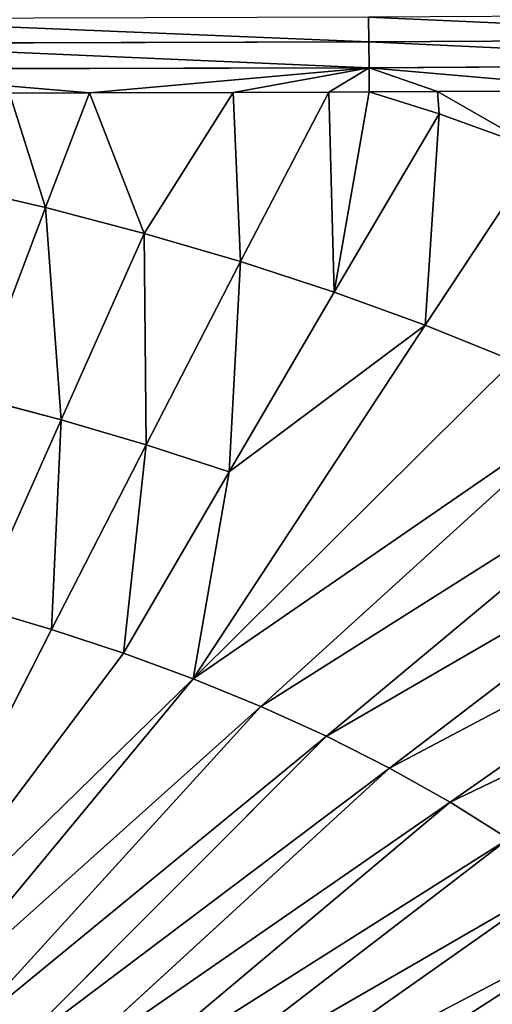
# Model space of a CAD drawing. Extents: x 0 to 500, y 0 to 390.
# Tile 617 of 656: x 271 to 287, y 225 to 259. Entities that reach past the tile are written whole.
import ezdxf

# ---------------------------------------------------------------- set-up
doc = ezdxf.new("R2010")
doc.units = 0
doc.header["$LTSCALE"] = 25.4
doc.layers.get('0').update_dxf_attribs({"linetype": 'CONTINUOUS'})

# ---------------------------------------------------------------- blocks, each defined once
blk = doc.blocks.new('ATLANTA505_-_S_STL')
at = {"color": 0}
for p, q in [((283.076, 28.045, 131.286), (283.064, 28.491, 130.419)), ((283.076, 28.045, 131.286), (283.064, 28.491, 130.419)), ((300.394, 28.485, 131.188), (283.076, 28.045, 131.286)), ((300.394, 28.485, 131.188), (283.076, 28.045, 131.286)), ((283.076, 28.045, 131.286), (263.449, 27.818, 131.336)), ((283.076, 28.045, 131.286), (263.449, 27.818, 131.336)), ((283.085, 27.751, 132.188), (283.076, 28.045, 131.286)), ((283.085, 27.751, 132.188), (283.076, 28.045, 131.286)), ((300.41, 28.191, 132.09), (283.085, 27.751, 132.188)), ((300.41, 28.191, 132.09), (283.085, 27.751, 132.188)), ((283.085, 27.751, 132.188), (263.452, 27.524, 132.239)), ((283.085, 27.751, 132.188), (263.452, 27.524, 132.239)), ((273.265, 27.466, 133.074), (283.085, 27.751, 132.188)), ((273.265, 27.466, 133.074), (283.085, 27.751, 132.188)), ((278.305, 27.532, 133.058), (283.085, 27.751, 132.188)), ((278.305, 27.532, 133.058), (283.085, 27.751, 132.188)), ((283.085, 27.751, 132.188), (281.669, 27.585, 133.044)), ((283.085, 27.751, 132.188), (281.669, 27.585, 133.044)), ((283.079, 27.61, 133.037), (283.085, 27.751, 132.188)), ((283.079, 27.61, 133.037), (283.085, 27.751, 132.188)), ((283.079, 27.61, 133.037), (285.487, 27.656, 133.026)), ((283.079, 27.61, 133.037), (285.487, 27.656, 133.026)), ((292.286, 27.811, 132.988), (283.085, 27.751, 132.188)), ((292.286, 27.811, 132.988), (283.085, 27.751, 132.188)), ((285.487, 27.656, 133.026), (283.085, 27.751, 132.188)), ((285.487, 27.656, 133.026), (283.085, 27.751, 132.188)), ((285.487, 27.656, 133.026), (292.286, 27.811, 132.988)), ((285.487, 27.656, 133.026), (292.286, 27.811, 132.988)), ((285.487, 27.656, 133.026), (285.538, 27.586, 133.804)), ((285.487, 27.656, 133.026), (285.538, 27.586, 133.804)), ((273.265, 27.466, 133.074), (263.452, 27.524, 132.239)), ((273.265, 27.466, 133.074), (263.452, 27.524, 132.239)), ((270.451, 27.437, 133.081), (273.265, 27.466, 133.074)), ((270.451, 27.437, 133.081), (273.265, 27.466, 133.074)), ((271.714, 27.1, 137.097), (273.265, 27.466, 133.074)), ((271.714, 27.1, 137.097), (273.265, 27.466, 133.074)), ((273.265, 27.466, 133.074), (278.305, 27.532, 133.058)), ((273.265, 27.466, 133.074), (278.305, 27.532, 133.058)), ((275.183, 27.065, 138.002), (278.305, 27.532, 133.058)), ((275.183, 27.065, 138.002), (278.305, 27.532, 133.058)), ((278.305, 27.532, 133.058), (281.669, 27.585, 133.044)), ((278.305, 27.532, 133.058), (281.669, 27.585, 133.044)), ((278.566, 27.03, 138.989), (281.669, 27.585, 133.044)), ((278.566, 27.03, 138.989), (281.669, 27.585, 133.044)), ((281.669, 27.585, 133.044), (283.079, 27.61, 133.037)), ((281.669, 27.585, 133.044), (283.079, 27.61, 133.037)), ((283.079, 27.61, 133.037), (281.858, 26.998, 140.062)), ((283.079, 27.61, 133.037), (281.858, 26.998, 140.062)), ((285.538, 27.586, 133.804), (281.858, 26.998, 140.062)), ((285.538, 27.586, 133.804), (281.858, 26.998, 140.062)), ((283.079, 27.61, 133.037), (285.538, 27.586, 133.804)), ((283.079, 27.61, 133.037), (285.538, 27.586, 133.804)), ((285.538, 27.586, 133.804), (285.055, 26.967, 141.223)), ((285.538, 27.586, 133.804), (285.055, 26.967, 141.223)), ((289.104, 27.545, 135.093), (285.055, 26.967, 141.223)), ((289.104, 27.545, 135.093), (285.055, 26.967, 141.223)), ((285.538, 27.586, 133.804), (289.104, 27.545, 135.093)), ((285.538, 27.586, 133.804), (289.104, 27.545, 135.093)), ((271.714, 27.1, 137.097), (268.163, 27.137, 136.27)), ((271.714, 27.1, 137.097), (268.163, 27.137, 136.27)), ((271.714, 27.1, 137.097), (269.196, 26.576, 143.734)), ((271.714, 27.1, 137.097), (269.196, 26.576, 143.734)), ((271.714, 27.1, 137.097), (275.183, 27.065, 138.002)), ((271.714, 27.1, 137.097), (275.183, 27.065, 138.002)), ((271.714, 27.1, 137.097), (272.262, 26.55, 144.54)), ((271.714, 27.1, 137.097), (272.262, 26.55, 144.54)), ((272.262, 26.55, 144.54), (275.183, 27.065, 138.002)), ((272.262, 26.55, 144.54), (275.183, 27.065, 138.002)), ((275.183, 27.065, 138.002), (278.566, 27.03, 138.989)), ((275.252, 26.525, 145.418), (275.183, 27.065, 138.002)), ((275.183, 27.065, 138.002), (278.566, 27.03, 138.989)), ((275.252, 26.525, 145.418), (275.183, 27.065, 138.002)), ((275.252, 26.525, 145.418), (278.566, 27.03, 138.989)), ((275.252, 26.525, 145.418), (278.566, 27.03, 138.989)), ((285.055, 26.967, 141.223), (276.906, 26.07, 153.629)), ((285.055, 26.967, 141.223), (276.906, 26.07, 153.629)), ((278.162, 26.5, 146.371), (278.566, 27.03, 138.989)), ((278.162, 26.5, 146.371), (278.566, 27.03, 138.989)), ((281.858, 26.998, 140.062), (278.162, 26.5, 146.371)), ((281.858, 26.998, 140.062), (278.162, 26.5, 146.371)), ((285.055, 26.967, 141.223), (278.162, 26.5, 146.371)), ((285.055, 26.967, 141.223), (278.162, 26.5, 146.371)), ((281.858, 26.998, 140.062), (278.566, 27.03, 138.989)), ((281.858, 26.998, 140.062), (278.566, 27.03, 138.989)), ((281.858, 26.998, 140.062), (285.055, 26.967, 141.223)), ((281.858, 26.998, 140.062), (285.055, 26.967, 141.223)), ((285.055, 26.967, 141.223), (288.154, 26.937, 142.478)), ((285.055, 26.967, 141.223), (288.154, 26.937, 142.478)), ((288.154, 26.937, 142.478), (276.906, 26.07, 153.629)), ((288.154, 26.937, 142.478), (276.906, 26.07, 153.629)), ((291.149, 26.91, 143.827), (279.284, 26.054, 154.6)), ((291.149, 26.91, 143.827), (279.284, 26.054, 154.6)), ((294.038, 26.884, 145.277), (281.583, 26.039, 155.644)), ((294.038, 26.884, 145.277), (281.583, 26.039, 155.644)), ((296.817, 26.86, 146.828), (283.801, 26.026, 156.763)), ((296.817, 26.86, 146.828), (283.801, 26.026, 156.763)), ((299.483, 26.838, 148.486), (285.935, 26.013, 157.961)), ((299.483, 26.838, 148.486), (285.935, 26.013, 157.961)), ((272.262, 26.55, 144.54), (269.196, 26.576, 143.734)), ((272.262, 26.55, 144.54), (269.196, 26.576, 143.734)), ((272.262, 26.55, 144.54), (269.33, 26.122, 151.131)), ((272.262, 26.55, 144.54), (269.33, 26.122, 151.131)), ((272.262, 26.55, 144.54), (271.926, 26.104, 151.897)), ((272.262, 26.55, 144.54), (271.926, 26.104, 151.897)), ((271.926, 26.104, 151.897), (275.252, 26.525, 145.418)), ((271.926, 26.104, 151.897), (275.252, 26.525, 145.418)), ((272.262, 26.55, 144.54), (275.252, 26.525, 145.418)), ((272.262, 26.55, 144.54), (275.252, 26.525, 145.418)), ((274.452, 26.086, 152.729), (275.252, 26.525, 145.418)), ((274.452, 26.086, 152.729), (275.252, 26.525, 145.418)), ((274.452, 26.086, 152.729), (278.162, 26.5, 146.371)), ((274.452, 26.086, 152.729), (278.162, 26.5, 146.371)), ((275.252, 26.525, 145.418), (278.162, 26.5, 146.371)), ((275.252, 26.525, 145.418), (278.162, 26.5, 146.371)), ((276.906, 26.07, 153.629), (278.162, 26.5, 146.371)), ((276.906, 26.07, 153.629), (278.162, 26.5, 146.371)), ((271.926, 26.104, 151.897), (265.237, 25.492, 164.994)), ((271.926, 26.104, 151.897), (265.237, 25.492, 164.994)), ((274.452, 26.086, 152.729), (265.237, 25.492, 164.994)), ((274.452, 26.086, 152.729), (265.237, 25.492, 164.994)), ((276.906, 26.07, 153.629), (266.992, 25.485, 165.577)), ((276.906, 26.07, 153.629), (266.992, 25.485, 165.577)), ((279.284, 26.054, 154.6), (268.696, 25.477, 166.207)), ((279.284, 26.054, 154.6), (268.696, 25.477, 166.207)), ((271.926, 26.104, 151.897), (269.33, 26.122, 151.131)), ((271.926, 26.104, 151.897), (269.33, 26.122, 151.131)), ((281.583, 26.039, 155.644), (270.347, 25.471, 166.886)), ((281.583, 26.039, 155.644), (270.347, 25.471, 166.886)), ((271.926, 26.104, 151.897), (274.452, 26.086, 152.729)), ((271.926, 26.104, 151.897), (274.452, 26.086, 152.729)), ((283.801, 26.026, 156.763), (271.945, 25.464, 167.616)), ((283.801, 26.026, 156.763), (271.945, 25.464, 167.616)), ((285.935, 26.013, 157.961), (273.485, 25.458, 168.398)), ((285.935, 26.013, 157.961), (273.485, 25.458, 168.398)), ((274.452, 26.086, 152.729), (276.906, 26.07, 153.629)), ((274.452, 26.086, 152.729), (276.906, 26.07, 153.629)), ((287.982, 26.001, 159.24), (274.968, 25.453, 169.234)), ((287.982, 26.001, 159.24), (274.968, 25.453, 169.234)), ((289.94, 25.99, 160.602), (276.391, 25.448, 170.126)), ((289.94, 25.99, 160.602), (276.391, 25.448, 170.126)), ((276.906, 26.07, 153.629), (279.284, 26.054, 154.6)), ((276.906, 26.07, 153.629), (279.284, 26.054, 154.6)), ((291.807, 25.981, 162.05), (277.752, 25.443, 171.076)), ((291.807, 25.981, 162.05), (277.752, 25.443, 171.076)), ((279.284, 26.054, 154.6), (281.583, 26.039, 155.644)), ((279.284, 26.054, 154.6), (281.583, 26.039, 155.644)), ((281.583, 26.039, 155.644), (283.801, 26.026, 156.763)), ((281.583, 26.039, 155.644), (283.801, 26.026, 156.763)), ((283.801, 26.026, 156.763), (285.935, 26.013, 157.961)), ((283.801, 26.026, 156.763), (285.935, 26.013, 157.961)), ((285.935, 26.013, 157.961), (287.982, 26.001, 159.24)), ((285.935, 26.013, 157.961), (287.982, 26.001, 159.24))]:
    blk.add_line(p, q, dxfattribs=at)
mesh = blk.add_polyface(dxfattribs=at)
corners = [(283.064, 28.491, 130.419), (300.394, 28.485, 131.188), (300.373, 28.93, 130.322), (283.076, 28.045, 131.286)]
mesh.append_faces([[corners[k] for k in face] for face in [(0, 1, 2), (1, 0, 3)]], dxfattribs={"vtx0": -1, "color": 0})
mesh = blk.add_polyface(dxfattribs=at)
corners = [(263.445, 28.264, 130.47), (283.076, 28.045, 131.286), (283.064, 28.491, 130.419), (263.449, 27.818, 131.336)]
mesh.append_faces([[corners[k] for k in face] for face in [(0, 1, 2), (1, 0, 3)]], dxfattribs={"vtx0": -1, "color": 0})
mesh = blk.add_polyface(dxfattribs=at)
corners = [(283.076, 28.045, 131.286), (300.41, 28.191, 132.09), (300.394, 28.485, 131.188), (283.085, 27.751, 132.188)]
mesh.append_faces([[corners[k] for k in face] for face in [(0, 1, 2), (1, 0, 3)]], dxfattribs={"vtx0": -1, "color": 0})
mesh = blk.add_polyface(dxfattribs=at)
corners = [(263.449, 27.818, 131.336), (283.085, 27.751, 132.188), (283.076, 28.045, 131.286), (263.452, 27.524, 132.239)]
mesh.append_faces([[corners[k] for k in face] for face in [(0, 1, 2), (1, 0, 3)]], dxfattribs={"vtx0": -1, "color": 0})
mesh = blk.add_polyface(dxfattribs=at)
corners = [(292.286, 27.811, 132.988), (300.41, 28.191, 132.09), (283.085, 27.751, 132.188)]
mesh.append_faces([[corners[k] for k in face] for face in [(0, 1, 2)]], dxfattribs={"color": 0})
mesh = blk.add_polyface(dxfattribs=at)
corners = [(273.265, 27.466, 133.074), (283.085, 27.751, 132.188), (263.452, 27.524, 132.239)]
mesh.append_faces([[corners[k] for k in face] for face in [(0, 1, 2)]], dxfattribs={"color": 0})
mesh = blk.add_polyface(dxfattribs=at)
corners = [(273.265, 27.466, 133.074), (278.305, 27.532, 133.058), (283.085, 27.751, 132.188)]
mesh.append_faces([[corners[k] for k in face] for face in [(0, 1, 2)]], dxfattribs={"color": 0})
mesh = blk.add_polyface(dxfattribs=at)
corners = [(278.305, 27.532, 133.058), (281.669, 27.585, 133.044), (283.085, 27.751, 132.188)]
mesh.append_faces([[corners[k] for k in face] for face in [(0, 1, 2)]], dxfattribs={"color": 0})
mesh = blk.add_polyface(dxfattribs=at)
corners = [(281.669, 27.585, 133.044), (283.079, 27.61, 133.037), (283.085, 27.751, 132.188)]
mesh.append_faces([[corners[k] for k in face] for face in [(0, 1, 2)]], dxfattribs={"color": 0})
mesh = blk.add_polyface(dxfattribs=at)
corners = [(283.079, 27.61, 133.037), (285.487, 27.656, 133.026), (283.085, 27.751, 132.188)]
mesh.append_faces([[corners[k] for k in face] for face in [(0, 1, 2)]], dxfattribs={"color": 0})
mesh = blk.add_polyface(dxfattribs=at)
corners = [(285.538, 27.586, 133.804), (285.487, 27.656, 133.026), (283.079, 27.61, 133.037)]
mesh.append_faces([[corners[k] for k in face] for face in [(0, 1, 2)]], dxfattribs={"color": 0})
mesh = blk.add_polyface(dxfattribs=at)
corners = [(285.487, 27.656, 133.026), (292.286, 27.811, 132.988), (283.085, 27.751, 132.188)]
mesh.append_faces([[corners[k] for k in face] for face in [(0, 1, 2)]], dxfattribs={"color": 0})
mesh = blk.add_polyface(dxfattribs=at)
corners = [(285.487, 27.656, 133.026), (289.104, 27.545, 135.093), (292.286, 27.811, 132.988), (285.538, 27.586, 133.804)]
mesh.append_faces([[corners[k] for k in face] for face in [(0, 1, 2), (1, 0, 3)]], dxfattribs={"vtx0": -1, "color": 0})
mesh = blk.add_polyface(dxfattribs=at)
corners = [(270.451, 27.437, 133.081), (273.265, 27.466, 133.074), (263.452, 27.524, 132.239)]
mesh.append_faces([[corners[k] for k in face] for face in [(0, 1, 2)]], dxfattribs={"color": 0})
mesh = blk.add_polyface(dxfattribs=at)
corners = [(270.451, 27.437, 133.081), (271.714, 27.1, 137.097), (273.265, 27.466, 133.074), (268.163, 27.137, 136.27)]
mesh.append_faces([[corners[k] for k in face] for face in [(0, 1, 2), (1, 0, 3)]], dxfattribs={"vtx0": -1, "color": 0})
mesh = blk.add_polyface(dxfattribs=at)
corners = [(273.265, 27.466, 133.074), (275.183, 27.065, 138.002), (278.305, 27.532, 133.058), (271.714, 27.1, 137.097)]
mesh.append_faces([[corners[k] for k in face] for face in [(0, 1, 2), (1, 0, 3)]], dxfattribs={"vtx0": -1, "color": 0})
mesh = blk.add_polyface(dxfattribs=at)
corners = [(278.305, 27.532, 133.058), (278.566, 27.03, 138.989), (281.669, 27.585, 133.044), (275.183, 27.065, 138.002)]
mesh.append_faces([[corners[k] for k in face] for face in [(0, 1, 2), (1, 0, 3)]], dxfattribs={"vtx0": -1, "color": 0})
mesh = blk.add_polyface(dxfattribs=at)
corners = [(281.669, 27.585, 133.044), (281.858, 26.998, 140.062), (283.079, 27.61, 133.037), (278.566, 27.03, 138.989)]
mesh.append_faces([[corners[k] for k in face] for face in [(0, 1, 2), (1, 0, 3)]], dxfattribs={"vtx0": -1, "color": 0})
mesh = blk.add_polyface(dxfattribs=at)
corners = [(281.858, 26.998, 140.062), (285.538, 27.586, 133.804), (283.079, 27.61, 133.037)]
mesh.append_faces([[corners[k] for k in face] for face in [(0, 1, 2)]], dxfattribs={"color": 0})
mesh = blk.add_polyface(dxfattribs=at)
corners = [(285.055, 26.967, 141.223), (285.538, 27.586, 133.804), (281.858, 26.998, 140.062)]
mesh.append_faces([[corners[k] for k in face] for face in [(0, 1, 2)]], dxfattribs={"color": 0})
mesh = blk.add_polyface(dxfattribs=at)
corners = [(285.055, 26.967, 141.223), (289.104, 27.545, 135.093), (285.538, 27.586, 133.804)]
mesh.append_faces([[corners[k] for k in face] for face in [(0, 1, 2)]], dxfattribs={"color": 0})
mesh = blk.add_polyface(dxfattribs=at)
corners = [(288.154, 26.937, 142.478), (289.104, 27.545, 135.093), (285.055, 26.967, 141.223)]
mesh.append_faces([[corners[k] for k in face] for face in [(0, 1, 2)]], dxfattribs={"color": 0})
mesh = blk.add_polyface(dxfattribs=at)
corners = [(269.196, 26.576, 143.734), (271.714, 27.1, 137.097), (268.163, 27.137, 136.27)]
mesh.append_faces([[corners[k] for k in face] for face in [(0, 1, 2)]], dxfattribs={"color": 0})
mesh = blk.add_polyface(dxfattribs=at)
corners = [(272.262, 26.55, 144.54), (271.714, 27.1, 137.097), (269.196, 26.576, 143.734)]
mesh.append_faces([[corners[k] for k in face] for face in [(0, 1, 2)]], dxfattribs={"color": 0})
mesh = blk.add_polyface(dxfattribs=at)
corners = [(272.262, 26.55, 144.54), (275.183, 27.065, 138.002), (271.714, 27.1, 137.097)]
mesh.append_faces([[corners[k] for k in face] for face in [(0, 1, 2)]], dxfattribs={"color": 0})
mesh = blk.add_polyface(dxfattribs=at)
corners = [(275.252, 26.525, 145.418), (275.183, 27.065, 138.002), (272.262, 26.55, 144.54)]
mesh.append_faces([[corners[k] for k in face] for face in [(0, 1, 2)]], dxfattribs={"color": 0})
mesh = blk.add_polyface(dxfattribs=at)
corners = [(275.252, 26.525, 145.418), (278.566, 27.03, 138.989), (275.183, 27.065, 138.002)]
mesh.append_faces([[corners[k] for k in face] for face in [(0, 1, 2)]], dxfattribs={"color": 0})
mesh = blk.add_polyface(dxfattribs=at)
corners = [(278.162, 26.5, 146.371), (278.566, 27.03, 138.989), (275.252, 26.525, 145.418)]
mesh.append_faces([[corners[k] for k in face] for face in [(0, 1, 2)]], dxfattribs={"color": 0})
mesh = blk.add_polyface(dxfattribs=at)
corners = [(276.906, 26.07, 153.629), (288.154, 26.937, 142.478), (285.055, 26.967, 141.223)]
mesh.append_faces([[corners[k] for k in face] for face in [(0, 1, 2)]], dxfattribs={"color": 0})
mesh = blk.add_polyface(dxfattribs=at)
corners = [(276.906, 26.07, 153.629), (285.055, 26.967, 141.223), (278.162, 26.5, 146.371)]
mesh.append_faces([[corners[k] for k in face] for face in [(0, 1, 2)]], dxfattribs={"color": 0})
mesh = blk.add_polyface(dxfattribs=at)
corners = [(278.162, 26.5, 146.371), (281.858, 26.998, 140.062), (278.566, 27.03, 138.989)]
mesh.append_faces([[corners[k] for k in face] for face in [(0, 1, 2)]], dxfattribs={"color": 0})
mesh = blk.add_polyface(dxfattribs=at)
corners = [(278.162, 26.5, 146.371), (285.055, 26.967, 141.223), (281.858, 26.998, 140.062)]
mesh.append_faces([[corners[k] for k in face] for face in [(0, 1, 2)]], dxfattribs={"color": 0})
mesh = blk.add_polyface(dxfattribs=at)
corners = [(276.906, 26.07, 153.629), (291.149, 26.91, 143.827), (288.154, 26.937, 142.478), (279.284, 26.054, 154.6)]
mesh.append_faces([[corners[k] for k in face] for face in [(0, 1, 2), (1, 0, 3)]], dxfattribs={"vtx0": -1, "color": 0})
mesh = blk.add_polyface(dxfattribs=at)
corners = [(279.284, 26.054, 154.6), (294.038, 26.884, 145.277), (291.149, 26.91, 143.827), (281.583, 26.039, 155.644)]
mesh.append_faces([[corners[k] for k in face] for face in [(0, 1, 2), (1, 0, 3)]], dxfattribs={"vtx0": -1, "color": 0})
mesh = blk.add_polyface(dxfattribs=at)
corners = [(281.583, 26.039, 155.644), (296.817, 26.86, 146.828), (294.038, 26.884, 145.277), (283.801, 26.026, 156.763)]
mesh.append_faces([[corners[k] for k in face] for face in [(0, 1, 2), (1, 0, 3)]], dxfattribs={"vtx0": -1, "color": 0})
mesh = blk.add_polyface(dxfattribs=at)
corners = [(283.801, 26.026, 156.763), (299.483, 26.838, 148.486), (296.817, 26.86, 146.828), (285.935, 26.013, 157.961)]
mesh.append_faces([[corners[k] for k in face] for face in [(0, 1, 2), (1, 0, 3)]], dxfattribs={"vtx0": -1, "color": 0})
mesh = blk.add_polyface(dxfattribs=at)
corners = [(285.935, 26.013, 157.961), (302.032, 26.818, 150.252), (299.483, 26.838, 148.486), (287.982, 26.001, 159.24)]
mesh.append_faces([[corners[k] for k in face] for face in [(0, 1, 2), (1, 0, 3)]], dxfattribs={"vtx0": -1, "color": 0})
mesh = blk.add_polyface(dxfattribs=at)
corners = [(269.33, 26.122, 151.131), (272.262, 26.55, 144.54), (269.196, 26.576, 143.734)]
mesh.append_faces([[corners[k] for k in face] for face in [(0, 1, 2)]], dxfattribs={"color": 0})
mesh = blk.add_polyface(dxfattribs=at)
corners = [(271.926, 26.104, 151.897), (272.262, 26.55, 144.54), (269.33, 26.122, 151.131)]
mesh.append_faces([[corners[k] for k in face] for face in [(0, 1, 2)]], dxfattribs={"color": 0})
mesh = blk.add_polyface(dxfattribs=at)
corners = [(271.926, 26.104, 151.897), (275.252, 26.525, 145.418), (272.262, 26.55, 144.54)]
mesh.append_faces([[corners[k] for k in face] for face in [(0, 1, 2)]], dxfattribs={"color": 0})
mesh = blk.add_polyface(dxfattribs=at)
corners = [(274.452, 26.086, 152.729), (275.252, 26.525, 145.418), (271.926, 26.104, 151.897)]
mesh.append_faces([[corners[k] for k in face] for face in [(0, 1, 2)]], dxfattribs={"color": 0})
mesh = blk.add_polyface(dxfattribs=at)
corners = [(274.452, 26.086, 152.729), (278.162, 26.5, 146.371), (275.252, 26.525, 145.418)]
mesh.append_faces([[corners[k] for k in face] for face in [(0, 1, 2)]], dxfattribs={"color": 0})
mesh = blk.add_polyface(dxfattribs=at)
corners = [(276.906, 26.07, 153.629), (278.162, 26.5, 146.371), (274.452, 26.086, 152.729)]
mesh.append_faces([[corners[k] for k in face] for face in [(0, 1, 2)]], dxfattribs={"color": 0})
mesh = blk.add_polyface(dxfattribs=at)
corners = [(265.237, 25.492, 164.994), (271.926, 26.104, 151.897), (269.33, 26.122, 151.131)]
mesh.append_faces([[corners[k] for k in face] for face in [(0, 1, 2)]], dxfattribs={"color": 0})
mesh = blk.add_polyface(dxfattribs=at)
corners = [(265.237, 25.492, 164.994), (274.452, 26.086, 152.729), (271.926, 26.104, 151.897)]
mesh.append_faces([[corners[k] for k in face] for face in [(0, 1, 2)]], dxfattribs={"color": 0})
mesh = blk.add_polyface(dxfattribs=at)
corners = [(265.237, 25.492, 164.994), (276.906, 26.07, 153.629), (274.452, 26.086, 152.729), (266.992, 25.485, 165.577)]
mesh.append_faces([[corners[k] for k in face] for face in [(0, 1, 2), (1, 0, 3)]], dxfattribs={"vtx0": -1, "color": 0})
mesh = blk.add_polyface(dxfattribs=at)
corners = [(266.992, 25.485, 165.577), (279.284, 26.054, 154.6), (276.906, 26.07, 153.629), (268.696, 25.477, 166.207)]
mesh.append_faces([[corners[k] for k in face] for face in [(0, 1, 2), (1, 0, 3)]], dxfattribs={"vtx0": -1, "color": 0})
mesh = blk.add_polyface(dxfattribs=at)
corners = [(268.696, 25.477, 166.207), (281.583, 26.039, 155.644), (279.284, 26.054, 154.6), (270.347, 25.471, 166.886)]
mesh.append_faces([[corners[k] for k in face] for face in [(0, 1, 2), (1, 0, 3)]], dxfattribs={"vtx0": -1, "color": 0})
mesh = blk.add_polyface(dxfattribs=at)
corners = [(270.347, 25.471, 166.886), (283.801, 26.026, 156.763), (281.583, 26.039, 155.644), (271.945, 25.464, 167.616)]
mesh.append_faces([[corners[k] for k in face] for face in [(0, 1, 2), (1, 0, 3)]], dxfattribs={"vtx0": -1, "color": 0})
mesh = blk.add_polyface(dxfattribs=at)
corners = [(271.945, 25.464, 167.616), (285.935, 26.013, 157.961), (283.801, 26.026, 156.763), (273.485, 25.458, 168.398)]
mesh.append_faces([[corners[k] for k in face] for face in [(0, 1, 2), (1, 0, 3)]], dxfattribs={"vtx0": -1, "color": 0})
mesh = blk.add_polyface(dxfattribs=at)
corners = [(273.485, 25.458, 168.398), (287.982, 26.001, 159.24), (285.935, 26.013, 157.961), (274.968, 25.453, 169.234)]
mesh.append_faces([[corners[k] for k in face] for face in [(0, 1, 2), (1, 0, 3)]], dxfattribs={"vtx0": -1, "color": 0})
mesh = blk.add_polyface(dxfattribs=at)
corners = [(274.968, 25.453, 169.234), (289.94, 25.99, 160.602), (287.982, 26.001, 159.24), (276.391, 25.448, 170.126)]
mesh.append_faces([[corners[k] for k in face] for face in [(0, 1, 2), (1, 0, 3)]], dxfattribs={"vtx0": -1, "color": 0})
mesh = blk.add_polyface(dxfattribs=at)
corners = [(276.391, 25.448, 170.126), (291.807, 25.981, 162.05), (289.94, 25.99, 160.602), (277.752, 25.443, 171.076)]
mesh.append_faces([[corners[k] for k in face] for face in [(0, 1, 2), (1, 0, 3)]], dxfattribs={"vtx0": -1, "color": 0})
mesh = blk.add_polyface(dxfattribs=at)
corners = [(277.752, 25.443, 171.076), (293.581, 25.973, 163.587), (291.807, 25.981, 162.05), (279.049, 25.439, 172.085)]
mesh.append_faces([[corners[k] for k in face] for face in [(0, 1, 2), (1, 0, 3)]], dxfattribs={"vtx0": -1, "color": 0})
mesh = blk.add_polyface(dxfattribs=at)
corners = [(279.049, 25.439, 172.085), (295.261, 25.966, 165.214), (293.581, 25.973, 163.587), (280.283, 25.435, 173.156)]
mesh.append_faces([[corners[k] for k in face] for face in [(0, 1, 2), (1, 0, 3)]], dxfattribs={"vtx0": -1, "color": 0})

msp = doc.modelspace()

# ---------------------------------------------------------------- block references
at = {"color": 254, "extrusion": (0, -1, 1.11022e-16)}
msp.add_blockref('ATLANTA505_-_S_STL', (-0.149, -0.01, -389.852), dxfattribs=at)

doc.saveas('drawing.dxf')
